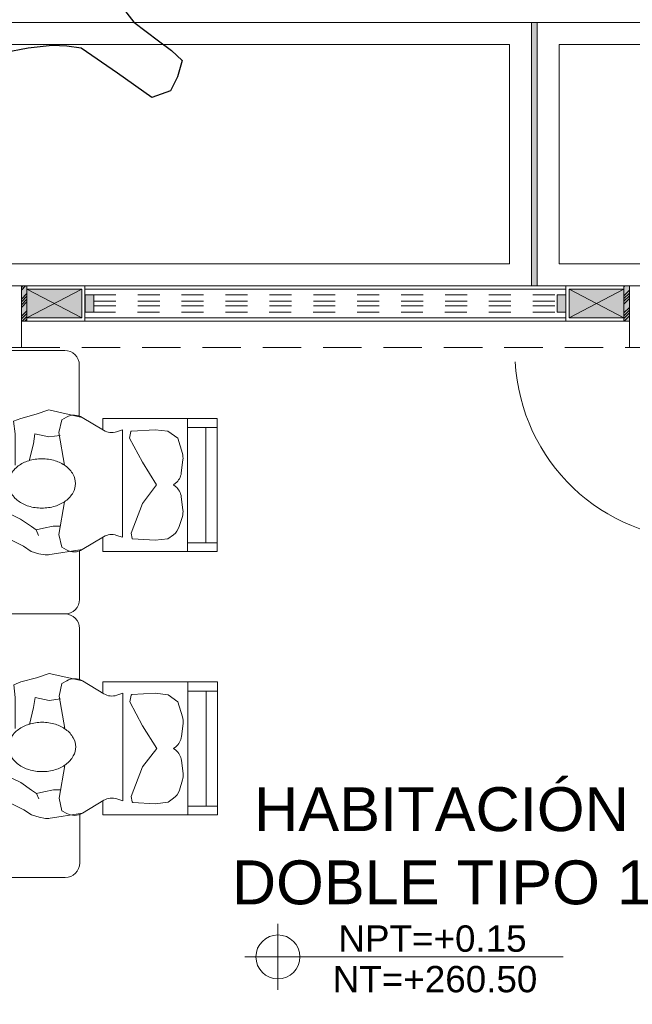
# Model space of a CAD drawing. Header units: millimetres. Extents: x -8931983 to 9630244, y 4 to 18563053.
# Tile 281 of 329: x 349146.31 to 349149.1, y 9282024.55 to 9282029.04. Entities that reach past the tile are written whole.
import ezdxf

# ---------------------------------------------------------------- set-up
doc = ezdxf.new("R2010")
doc.units = ezdxf.units.MM
doc.set_wipeout_variables(frame=1)
for name, pattern in [('01 nivel$0$HIDDEN2', [0.1875, 0.125, -0.0625]), ('CONTINUA', [0]), ('DASHED2', [0.375, 0.25, -0.125])]:
    doc.linetypes.add(name, pattern=pattern)
for name, color, linetype, lineweight in [('.', 7, 'Continuous', 0), ('0_PROYECCIONES 1', 1, 'DASHED2', 0), ('0_VANOS', 30, 'Continuous', 9), ('COLUMNETAS TOP', 253, 'Continuous', 0), ('G-ANNO-DIMS', 7, 'Continuous', 5), ('JUNTAS DE DILATACIÓN', 160, 'CONTINUA', 9), ('MURO', 133, 'Continuous', 15), ('TARRAJEO', 32, 'Continuous', 0), ('TEXTO AMBIENTES', 7, 'Continuous', 30), ('vereda', 254, 'Continuous', 5)]:
    doc.layers.add(name, color=color, linetype=linetype, lineweight=lineweight)
doc.layers.add('0_TEXTURA PISOS', color=252, linetype='Continuous', lineweight=0, true_color=0x8c8c8c)
doc.layers.add('LMOBILIARIO', color=252, linetype='Continuous', lineweight=5, true_color=0x898989)
doc.layers.add('C-TOPO', color=7, linetype='Continuous')
doc.styles.add('Arial_1', font='arial.ttf', dxfattribs={"height": 0.15})

# ---------------------------------------------------------------- blocks, each defined once
blk = doc.blocks.new('topooooo')
at = {"layer": 'C-TOPO', "color": 31, "linetype": 'Continuous', "lineweight": 25, "elevation": 1.617999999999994, "flags": 128}
blk.add_lwpolyline([(-150.1138312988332, -122.4323065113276), (-150.0279999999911, -122.5077669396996), (-149.9327795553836, -122.509826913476), (-149.8342330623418, -122.5077669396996), (-149.7001232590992, -122.5843855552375), (-149.5279999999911, -122.690367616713), (-149.3928727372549, -122.7463143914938), (-149.2682298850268, -122.8140000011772), (-149.1652051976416, -122.9694417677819), (-149.0279999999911, -123.129709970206), (-148.8092392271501, -123.1791995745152), (-148.6676551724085, -123.1743448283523), (-148.5945321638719, -123.1703190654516), (-148.5279999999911, -123.1743448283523), (-148.497873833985, -123.245030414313), (-148.4813947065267, -123.3140000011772), (-148.5279999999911, -123.3924883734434), (-148.7183694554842, -123.4071308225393), (-148.9184847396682, -123.4235152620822), (-148.9747111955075, -123.4579587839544), (-149.0279999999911, -123.4982900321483), (-149.1054915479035, -123.5781391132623), (-149.176226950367, -123.6657730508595)], dxfattribs=at)
blk = doc.blocks.new('escritorio dormitorios')
at = {"layer": 'LMOBILIARIO', "linetype": 'ByBlock', "lineweight": 0}
for p, q in [((-0.6719566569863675, 0.4277131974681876, -11.93087791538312), (0.394994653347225, 0.4286747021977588, -80.12250241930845)), ((-0.7384933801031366, -0.1047885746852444, -80.12250241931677), (-0.7384933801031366, 0.3611764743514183, -80.12250241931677)), ((0.4615313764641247, 0.3621379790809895, -148.3141269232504), (0.4615313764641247, -0.1038270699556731, -148.3141269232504)), ((0.4010044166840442, -0.1700918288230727, -167.5125519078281), (0.1628920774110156, -0.1700918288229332, -167.5125519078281))]:
    blk.add_line(p, q, dxfattribs=at)
at = {"layer": 'LMOBILIARIO', "lineweight": 0}
for p, q in [((-0.323329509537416, 0.228572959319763), (-0.2575105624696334, 0.2716321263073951)), ((-0.2575105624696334, 0.2716321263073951), (-0.2335659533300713, 0.2273609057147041)), ((-0.253918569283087, 0.2632566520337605), (-0.2491332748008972, 0.2752198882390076)), ((-0.2491332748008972, 0.2752198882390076), (-0.2192040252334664, 0.2285548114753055)), ((-0.3951270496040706, 0.1532118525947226), (-0.323329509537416, 0.228572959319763)), ((-0.2335659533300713, 0.2273609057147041), (-0.2670690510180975, 0.1783140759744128)), ((-0.2192040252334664, 0.2285548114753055), (-0.2359585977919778, 0.2213792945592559)), ((-0.4298234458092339, 0.0838263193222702), (-0.3951270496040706, 0.1532118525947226)), ((-0.2670690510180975, 0.1783140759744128), (-0.3065507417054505, 0.0969653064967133)), ((-0.3065507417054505, 0.0969653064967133), (-0.3400538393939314, 0.0479184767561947)), ((-0.3400538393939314, 0.0479184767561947), (-0.3556090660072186, 0.0263858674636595)), ((-0.3556090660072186, 0.0263858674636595), (-0.3807409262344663, 0.0156225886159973)), ((-0.4454623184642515, -0.1834959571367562), (-0.4690877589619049, -0.0268372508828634)), ((-0.4344691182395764, -0.0901404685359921), (-0.3764582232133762, -0.0772556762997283)), ((-0.3764582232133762, -0.0772556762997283), (-0.2282081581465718, -0.1030252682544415)), ((0.0876289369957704, -0.0772556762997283), (-0.060621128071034, -0.1030252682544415)), ((0.1456398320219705, -0.0901404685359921), (0.0876289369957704, -0.0772556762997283)), ((-0.4466528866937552, -0.1120601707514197), (-0.4344691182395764, -0.0901404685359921)), ((0.1578236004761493, -0.1120601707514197), (0.1456398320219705, -0.0901404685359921)), ((-0.3869226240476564, -0.281012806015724), (-0.4454623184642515, -0.1834959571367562)), ((0.0980933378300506, -0.281012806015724), (0.1566330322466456, -0.1834959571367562)), ((-0.4538060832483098, -0.2769700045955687), (-0.4538060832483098, -0.7988042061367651)), ((-0.3893495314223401, -0.2769700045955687), (-0.4538060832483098, -0.2769700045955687)), ((0.1520854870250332, -0.2769700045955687), (0.100520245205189, -0.2769700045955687)), ((0.1520854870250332, -0.7988042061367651), (0.1520854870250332, -0.2769700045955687)), ((-0.3893495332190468, -0.3671635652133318), (-0.3804069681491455, -0.3403494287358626)), ((0.1005202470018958, -0.3671635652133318), (0.0915776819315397, -0.3403494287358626)), ((0.1005202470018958, -0.3671635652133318), (-0.3893495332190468, -0.3671635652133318)), ((-0.3893495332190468, -0.3671635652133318), (0.1005202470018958, -0.3671635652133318)), ((-0.0477298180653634, -0.4573571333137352), (0.061846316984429, -0.3993755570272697)), ((0.061846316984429, -0.3993755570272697), (0.0919523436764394, -0.4053937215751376)), ((-0.396229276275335, -0.4131937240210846), (-0.4022408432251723, -0.5153387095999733)), ((-0.393979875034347, -0.4106089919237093), (-0.3700125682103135, -0.4058179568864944)), ((-0.3700125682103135, -0.4058179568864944), (-0.2346538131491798, -0.4573571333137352)), ((0.0942017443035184, -0.4079784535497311), (0.1005202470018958, -0.5153387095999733)), ((-0.2346538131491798, -0.4573571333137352), (-0.1508602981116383, -0.521781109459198)), ((-0.1508602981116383, -0.521781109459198), (-0.0477298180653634, -0.4573571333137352)), ((-0.4022408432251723, -0.5153387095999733), (-0.3957951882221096, -0.573320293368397)), ((0.1005202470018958, -0.5153387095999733), (0.0940745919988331, -0.573320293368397)), ((-0.3957951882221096, -0.573320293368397), (-0.3775999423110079, -0.5987807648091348)), ((0.0940745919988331, -0.573320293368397), (0.061846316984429, -0.6184170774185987)), ((-0.3404979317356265, -0.6255116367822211), (-0.2944137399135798, -0.6396842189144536)), ((-0.1585240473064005, -0.6086647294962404), (-0.1508602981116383, -0.5990898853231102)), ((-0.143196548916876, -0.6086647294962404), (-0.1508602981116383, -0.5990898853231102)), ((0.061846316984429, -0.6184170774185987), (-0.0073068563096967, -0.6396842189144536)), ((-0.4538060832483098, -0.6635138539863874), (0.1520854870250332, -0.6635138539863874)), ((-0.4143083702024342, -0.6635138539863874), (-0.4143083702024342, -0.7988042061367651)), ((-0.2645745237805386, -0.6422877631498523), (-0.2054146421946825, -0.634896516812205)), ((-0.0371460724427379, -0.6422877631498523), (-0.096305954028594, -0.634896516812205)), ((0.1105779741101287, -0.6635138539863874), (0.1105779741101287, -0.7988042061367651)), ((-0.4143083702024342, -0.7472650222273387), (0.1105779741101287, -0.7472650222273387)), ((-0.4538060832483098, -0.7988042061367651), (0.1520854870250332, -0.7988042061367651))]:
    blk.add_line(p, q, dxfattribs=at)
at = {"layer": 'LMOBILIARIO', "lineweight": 0, "const_width": 0.0140192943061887}
blk.add_lwpolyline([(-0.1571195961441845, 0.2297280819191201), (-0.2425651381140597, 0.3520430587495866)], dxfattribs=at)
at = {"layer": 'LMOBILIARIO', "lineweight": 0}
for points in [[(-0.2491332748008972, 0.2752198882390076), (-0.2266272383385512, 0.2869100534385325), (-0.2005696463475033, 0.310062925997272), (-0.1600287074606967, 0.3064375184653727), (-0.1325128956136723, 0.2702492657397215), (-0.1433653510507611, 0.232620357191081), (-0.1556723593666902, 0.2333461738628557), (-0.1556760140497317, 0.2543325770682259), (-0.1889771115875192, 0.2550620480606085), (-0.2049003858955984, 0.2362494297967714), (-0.1621867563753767, 0.2275579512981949)], [(0.1566330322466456, -0.1834959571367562), (0.1907594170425, -0.032158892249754), (0.1714224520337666, 0.0258226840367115), (0.1520854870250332, 0.096689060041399), (0.1391941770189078, 0.1289010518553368), (0.0811832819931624, 0.1224586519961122), (0.0231723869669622, 0.1224586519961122), (-0.060621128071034, 0.1224586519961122)], [(-0.4298234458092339, 0.0838263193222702), (-0.4532489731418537, 0.0486647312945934), (-0.4638081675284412, 0.0134852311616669), (-0.4690877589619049, -0.0146583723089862), (-0.4690877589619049, -0.0304891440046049)], [(-0.0412841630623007, 0.0580346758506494), (0.0360636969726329, 0.0387074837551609), (0.0811832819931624, 0.0322650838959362), (0.068291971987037, -0.032158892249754), (0.0747376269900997, -0.0836980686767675)], [(-0.3556090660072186, 0.0263858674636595), (-0.3476571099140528, -0.0076224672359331), (-0.3388577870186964, -0.0515968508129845), (-0.3388577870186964, -0.0832584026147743)]]:
    blk.add_lwpolyline(points, dxfattribs=at)
blk.add_lwpolyline([(-0.2563615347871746, 0, 0.0740504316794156), (-0.2473756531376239, -0.060341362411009, 0.0848007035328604), (-0.2234530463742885, -0.10804206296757, 0.1063356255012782), (-0.1850926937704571, -0.1420183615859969, 0.1289554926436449), (-0.1440049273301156, -0.1527945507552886, 0.1289554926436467), (-0.1029171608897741, -0.1420183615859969, 0.1063356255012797), (-0.0645568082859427, -0.10804206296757, 0.0848007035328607), (-0.0406342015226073, -0.060341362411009, 0.0740504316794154), (-0.0316483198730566, 0, 0.0740504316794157), (-0.0406342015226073, 0.0603413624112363, 0.0848007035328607), (-0.0645568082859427, 0.10804206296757, 0.1063356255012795), (-0.1029171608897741, 0.1420183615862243, 0.1289554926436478), (-0.1440049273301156, 0.152794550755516, 0.1289554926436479), (-0.1850926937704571, 0.1420183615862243, 0.106335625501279), (-0.2234530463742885, 0.10804206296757, 0.0848007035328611), (-0.2473756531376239, 0.0603413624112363, 0.0740504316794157)], format="xyb", close=True, dxfattribs=at)
at = {"layer": 'LMOBILIARIO', "linetype": 'ByBlock', "lineweight": 0, "elevation": -80.12250241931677}
blk.add_lwpolyline([(-0.4512819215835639, -0.171325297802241), (-0.6719566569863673, -0.171325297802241, -0.4142135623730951), (-0.7384933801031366, -0.1047885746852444)], format="xyb", dxfattribs=at)
at = {"layer": 'LMOBILIARIO', "linetype": 'ByBlock', "lineweight": 0}
for centre, start, end in [((-0.6719566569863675, 0.3611764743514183, -11.93087791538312), 90, 180.0000000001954), ((0.3949946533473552, 0.3621379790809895, -80.12250241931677), 359.9999999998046, 90), ((0.3949946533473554, -0.1038270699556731, -148.3141269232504), 270, 0)]:
    blk.add_arc(centre, 0.0665367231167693, start, end, dxfattribs=at)
at = {"layer": 'LMOBILIARIO', "lineweight": 0}
for centre, radius, start, end in [((-0.384246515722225, -0.1467479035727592), 0.0713988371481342, 150.9331010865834, 210.9765361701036), ((0.0954172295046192, -0.1467479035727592), 0.0713988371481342, 329.0234638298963, 29.06689891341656), ((-0.4481384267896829, -0.317760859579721), 0.0713988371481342, 341.556360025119, 30.97653617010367), ((0.159309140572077, -0.317760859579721), 0.0713988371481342, 149.0234638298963, 198.4436399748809), ((-0.3934302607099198, -0.4133584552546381), 0.0028038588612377, 101.3043551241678, 176.6318409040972), ((0.0914027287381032, -0.4081431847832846), 0.0028038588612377, 3.3681590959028, 78.695632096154), ((0.0914027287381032, -0.4081431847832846), 0.0028038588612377, 3.3681590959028, 78.695632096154), ((-0.3195102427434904, -0.557267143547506), 0.0713988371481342, 215.5513769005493, 252.9054138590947), ((-0.2142661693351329, -0.5640484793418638), 0.0713988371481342, 277.1214509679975, 321.3260597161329), ((-0.0874544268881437, -0.5640484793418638), 0.0713988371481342, 218.6739402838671, 262.8785490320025), ((-0.2734260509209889, -0.571439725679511), 0.0713988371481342, 252.9054138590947, 277.1214509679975), ((-0.0282945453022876, -0.571439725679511), 0.0713988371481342, 262.8785490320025, 287.0945861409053)]:
    blk.add_arc(centre, radius, start, end, dxfattribs=at)
blk = doc.blocks.new('columnas 2do bloque')
at = {"layer": 'TARRAJEO'}
for points, elevation in [([(-10.82999999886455, -0.629999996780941), (-10.82999999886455, 3.2190565e-09), (-10.19999999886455, 3.2190557e-09), (-10.19999999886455, -0.2799999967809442), (-10.54999999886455, -0.2799999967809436), (-10.54999999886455, -0.629999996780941)], -1.6302693e-09), ([(-7.429999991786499, -1e-13), (-6.999999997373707, -1e-13), (-6.999999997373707, -0.2800000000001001), (-7.429999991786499, -0.2800000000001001)], -7.823928e-10)]:
    blk.add_lwpolyline(points, close=True, dxfattribs=dict(at, elevation=elevation))
blk = doc.blocks.new('*U1043')
at = {"linetype": 'Continuous', "true_color": 0xbebebe}
for points in [[(3032.131410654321, 1351.188780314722), (3032.131410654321, 1351.268780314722), (3032.171410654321, 1351.268780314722), (3032.171410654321, 1351.188780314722)], [(3034.28127583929, 1351.188780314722), (3034.28127583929, 1351.268780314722), (3034.32127583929, 1351.268780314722), (3034.32127583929, 1351.188780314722)]]:
    blk.add_hatch(color=9, dxfattribs=at).paths.add_polyline_path(points)
at = {"layer": '0_VANOS', "linetype": 'Continuous'}
for p, q in [((3032.131410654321, 1351.268780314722), (3032.171410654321, 1351.268780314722)), ((3032.131410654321, 1351.268780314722), (3032.131410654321, 1351.188780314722)), ((3032.171410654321, 1351.268780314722), (3032.171410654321, 1351.188780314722)), ((3034.28127583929, 1351.188780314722), (3034.28127583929, 1351.268780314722)), ((3034.28127583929, 1351.268780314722), (3034.32127583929, 1351.268780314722)), ((3034.32127583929, 1351.268780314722), (3034.32127583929, 1351.188780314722)), ((3032.171410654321, 1351.188780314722), (3032.131410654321, 1351.188780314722)), ((3034.32127583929, 1351.188780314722), (3034.28127583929, 1351.188780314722))]:
    blk.add_line(p, q, dxfattribs=at)
at = {"layer": '0_VANOS', "linetype": '01 nivel$0$HIDDEN2', "ltscale": 0.5}
for p, q in [((3032.170780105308, 1351.268780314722), (3034.280645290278, 1351.268780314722)), ((3032.171410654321, 1351.238780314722), (3034.28127583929, 1351.238780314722)), ((3032.171410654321, 1351.218780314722), (3034.28127583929, 1351.218780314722)), ((3032.171410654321, 1351.188780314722), (3034.28127583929, 1351.188780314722))]:
    blk.add_line(p, q, dxfattribs=at)
at = {"layer": '0_VANOS', "linetype": '01 nivel$0$HIDDEN2'}
blk.add_line((3034.28127583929, 1351.268780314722), (3034.32127583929, 1351.268780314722), dxfattribs=at)
blk = doc.blocks.new('Cotas de elevación - M_Cota de elevación - Destino rellenado-517392-Nivel 1')
at = {"layer": 'G-ANNO-DIMS'}
for p, q in [((0, -0.0015), (0, 0.0015)), ((-0.0015, 0), (0.013, 0))]:
    blk.add_line(p, q, dxfattribs=at)
blk.add_circle((0, 0), 0.001, dxfattribs=at)
blk = doc.blocks.new('*U1569')
for points in [[(0, -0.04999999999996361), (0.040000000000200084, -0.04999999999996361), (0.040000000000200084, 0.010000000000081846), (0.025000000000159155, 0.010000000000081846), (0.025000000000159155, 0.050000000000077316), (0, 0.050000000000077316)], [(0.8999999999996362, -0.0500000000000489), (0.8599999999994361, -0.0500000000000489), (0.8599999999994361, 0.00999999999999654), (0.874999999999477, 0.00999999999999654), (0.874999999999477, 0.04999999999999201), (0.8999999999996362, 0.04999999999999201)]]:
    blk.add_wipeout(points)
blk.add_wipeout([(0.024999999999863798, 0.04999999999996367), (0.024999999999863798, 0.8999999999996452), (0.06499999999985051, 0.8999999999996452), (0.06499999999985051, 0.049999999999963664)])
blk.add_arc((0.0215447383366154, 0.0476485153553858), 0.8534585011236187, 0.1578639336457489, 87.08142791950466)
blk = doc.blocks.new('BLOQUE EDF 07 PG')
at = {"layer": '.', "true_color": 0xadddf7, "transparency": 33554572}
h = blk.add_hatch(color=141, dxfattribs=at)
h.dxf.hatch_style = 1
h.paths.add_polyline_path([(-10.19999999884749, 3.7252903e-09), (-10.1749999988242, 3.7252903e-09), (-10.1749999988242, -0.1599999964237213), (-10.19999999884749, -0.1599999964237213)])
h = blk.add_hatch(color=141, dxfattribs=at)
h.dxf.hatch_style = 1
h.paths.add_polyline_path([(-7.429999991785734, 0), (-7.454999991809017, 0), (-7.454999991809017, -0.1599999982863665), (-7.429999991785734, -0.1599999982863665)])
at = {"layer": 'COLUMNETAS TOP', "true_color": 0xc0c0c0}
for points in [[(-10.1749999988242, -0.0149999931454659), (-9.924999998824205, -0.0149999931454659), (-9.924999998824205, -0.1449999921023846), (-10.1749999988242, -0.1449999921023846)], [(-7.454999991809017, -0.0149999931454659), (-7.704999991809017, -0.0149999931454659), (-7.704999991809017, -0.1449999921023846), (-7.454999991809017, -0.1449999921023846)]]:
    blk.add_hatch(color=9, dxfattribs=at).paths.add_polyline_path(points)
at = {"layer": 'JUNTAS DE DILATACIÓN'}
h = blk.add_hatch(dxfattribs=at)
h.set_pattern_fill('ANSI34', color=256, scale=0.0029, angle=0.0939636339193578)
h.set_pattern_definition([(45.09396363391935, (-5609.975869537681, -1533.141894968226), (-0.0391281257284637, 0.0389999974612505), []), (45.09396363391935, (-5609.962848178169, -1533.141873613), (-0.0391281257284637, 0.0389999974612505), []), (45.09396363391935, (-5609.949826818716, -1533.141852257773), (-0.0391281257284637, 0.0389999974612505), []), (45.09396363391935, (-5609.936805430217, -1533.141830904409), (-0.0391281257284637, 0.0389999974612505), [])])
h.paths.add_polyline_path([(-10.19999999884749, 3.7252903e-09), (-10.1749999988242, 3.7252903e-09), (-10.1749999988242, -0.1599999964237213), (-10.19999999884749, -0.1599999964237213)])
h = blk.add_hatch(dxfattribs=at)
h.set_pattern_fill('ANSI34', color=256, scale=0.0029, angle=0.0939636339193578)
h.set_pattern_definition([(45.09396363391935, (-5594.375869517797, -1533.141925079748), (-0.0391281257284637, 0.0389999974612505), []), (45.09396363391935, (-5594.362848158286, -1533.141903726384), (-0.0391281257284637, 0.0389999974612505), []), (45.09396363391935, (-5594.349826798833, -1533.141882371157), (-0.0391281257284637, 0.0389999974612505), []), (45.09396363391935, (-5594.336805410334, -1533.141861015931), (-0.0391281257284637, 0.0389999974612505), [])])
h.paths.add_polyline_path([(-7.429999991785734, 0), (-7.454999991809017, 0), (-7.454999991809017, -0.1599999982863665), (-7.429999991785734, -0.1599999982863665)])
at = {"layer": '0_PROYECCIONES 1', "ltscale": 0.7, "elevation": -20.54863759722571}
blk.add_lwpolyline([(-0.6299999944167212, -0.2799999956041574), (-0.6299999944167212, 1.8626451e-09), (-10.19999999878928, 0), (-10.19999999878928, -0.2799999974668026)], close=True, dxfattribs=at)
at = {"layer": 'COLUMNETAS TOP'}
for p, q in [((-9.924999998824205, -0.0149999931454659), (-10.17499999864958, -0.1449999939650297)), ((-10.1749999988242, -0.0149999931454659), (-9.924999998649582, -0.1449999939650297)), ((-7.704999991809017, -0.0149999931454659), (-7.45499999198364, -0.1449999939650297)), ((-7.454999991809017, -0.0149999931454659), (-7.70499999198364, -0.1449999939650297))]:
    blk.add_line(p, q, dxfattribs=at)
for points in [[(-10.1749999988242, 3.7252903e-09), (-9.909999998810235, 7.4505806e-09), (-9.909999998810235, -0.159999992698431), (-10.1749999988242, -0.1599999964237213)], [(-10.1749999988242, -0.0149999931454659), (-9.924999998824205, -0.0149999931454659), (-9.924999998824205, -0.1449999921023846), (-10.1749999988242, -0.1449999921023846)], [(-7.454999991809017, -0.0149999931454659), (-7.704999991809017, -0.0149999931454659), (-7.704999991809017, -0.1449999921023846), (-7.454999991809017, -0.1449999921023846)]]:
    blk.add_lwpolyline(points, close=True, dxfattribs=at)
at = {"layer": 'JUNTAS DE DILATACIÓN'}
for points, elevation in [([(-10.19999999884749, 3.7252903e-09), (-10.1749999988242, 3.7252903e-09), (-10.1749999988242, -0.1599999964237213), (-10.19999999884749, -0.1599999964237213)], 684.9177665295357), ([(-7.429999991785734, 0), (-7.454999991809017, 0), (-7.454999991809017, -0.1599999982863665), (-7.429999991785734, -0.1599999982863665)], 684.9177665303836)]:
    blk.add_lwpolyline(points, close=True, dxfattribs=dict(at, elevation=elevation))
at = {"layer": 'MURO'}
for p, q in [((-9.924999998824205, -0.0149962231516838, -20.54863759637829), (-9.925228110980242, -0.0149962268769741, -20.54863759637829)), ((-7.719999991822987, -0.0149974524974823, 664.3691289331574), (-9.909865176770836, -0.0150261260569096)), ((-9.924999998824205, -0.1450313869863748, 664.3691289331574), (-9.9252378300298, -0.1450313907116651, 664.3691289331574)), ((-7.719999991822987, -0.1449969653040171, 664.3691289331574), (-9.909865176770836, -0.1450311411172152))]:
    blk.add_line(p, q, dxfattribs=at)
at = {"layer": 'TARRAJEO'}
for p, q in [((-7.719999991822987, 7.4505806e-09), (-9.909999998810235, 7.4505806e-09)), ((-7.719999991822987, -0.1599999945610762, 684.9177665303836), (-10.09999999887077, -0.1599999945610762, 664.3691289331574))]:
    blk.add_line(p, q, dxfattribs=at)
blk.add_lwpolyline([(-7.454999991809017, 7.4505806e-09), (-7.719999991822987, 7.4505806e-09), (-7.719999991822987, -0.159999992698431), (-7.454999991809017, -0.159999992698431)], close=True, dxfattribs=at)
at = {"xscale": -1, "rotation": 180}
blk.add_blockref('*U1043', (-3042.041275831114, 1351.148780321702), dxfattribs=at)
at = {"layer": 'LMOBILIARIO', "rotation": 90}
for p in [(-10.106194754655, -0.755364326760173, -20.54863759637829), (-10.10523324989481, -1.955389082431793, 47.64298690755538)]:
    blk.add_blockref('escritorio dormitorios', p, dxfattribs=at)
at = {"layer": 'MURO'}
blk.add_blockref('columnas 2do bloque', (0, 0, 1.6302693e-09), dxfattribs=at)
at = {"layer": 'TEXTO AMBIENTES', "xscale": 99.99999999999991, "yscale": 99.99999999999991, "zscale": 99.99999999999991}
blk.add_blockref('Cotas de elevación - M_Cota de elevación - Destino rellenado-517392-Nivel 1', (-9.031385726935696, -3.055312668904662, -20.54863759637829), dxfattribs=at)
at = {"layer": 'TEXTO AMBIENTES', "insert": (-9.461408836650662, -2.282653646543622, -20.54863759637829), "char_height": 0.2, "width": 2.349898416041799, "attachment_point": 1, "style": 'Arial_1'}
blk.add_mtext('\\pxqc;HABITACIÓN DOBLE TIPO 1', dxfattribs=at)
at = {"layer": 'TEXTO AMBIENTES', "char_height": 0.12, "width": 0.9021418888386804, "attachment_point": 1, "line_spacing_factor": 0.9417779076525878, "style": 'Arial_1'}
for s, insert in [('NPT=+0.15', (-8.75566611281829, -2.911916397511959, -20.54863759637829)), ('NT=+260.50', (-8.78148808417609, -3.096537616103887, -20.54863759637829))]:
    blk.add_mtext(s, dxfattribs=dict(at, insert=insert))
at = {"layer": '0_VANOS', "xscale": -1, "rotation": 90}
blk.add_blockref('*U1569', (-7.049999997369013, -0.2799999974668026, -20.54863759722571), dxfattribs=at)
blk = doc.blocks.new('JUNTA VEREDA')
at = {"layer": '.', "true_color": 0x939598}
h = blk.add_hatch(dxfattribs=at)
h.set_pattern_fill('ANGLE', color=252)
h.set_pattern_definition([(0, (0, 0), (0, 6.985), [5.08, -1.905]), (90, (0, 0), (-6.985, 4e-16), [5.08, -1.905])])
h.paths.add_polyline_path([(-0.01331989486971, 1.200000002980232), (0.0120801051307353, 1.200000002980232), (0.0120801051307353, 0), (-0.01331989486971, 0)])
h = blk.add_hatch(color=252, dxfattribs=at)
h.dxf.hatch_style = 1
h.paths.add_polyline_path([(0.0120801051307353, 1.200000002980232), (-0.01331989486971, 1.200000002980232), (-0.01331989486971, 0), (0.0120801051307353, 0)])
at = {"layer": '0_TEXTURA PISOS'}
h = blk.add_hatch(dxfattribs=at)
h.set_pattern_fill('ANGLE', color=256)
h.set_pattern_definition([(0, (-5477.766061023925, -1210.968031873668), (0, 6.985), [5.08, -1.905]), (90, (-5477.766061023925, -1210.968031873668), (-6.985, 4e-16), [5.08, -1.905])])
h.paths.add_polyline_path([(-0.01331989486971, 1.200000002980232), (0.0120801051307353, 1.200000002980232), (0.0120801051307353, 0), (-0.01331989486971, 0)])
at = {"layer": 'vereda'}
blk.add_lwpolyline([(-0.01331989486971, 1.200000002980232), (0.0120801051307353, 1.200000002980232), (0.0120801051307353, 0), (-0.01331989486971, 0)], close=True, dxfattribs=at)
blk = doc.blocks.new('VERDA EDF 07 PGG')
at = {"layer": 'vereda'}
blk.add_line((-9.07620000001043, -1.199999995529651, 8.3450686e-09), (-9.07620000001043, 3.7252903e-09, 8.3450686e-09), dxfattribs=at)
at = {"layer": 'vereda', "elevation": -20.54863760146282}
blk.add_lwpolyline([(-13.23003001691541, 7.4505806e-09), (-13.23003001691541, -37.53000001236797), (-3.0018039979e-05, -37.53000001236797), (-3.0018039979e-05, 7.4505806e-09)], close=True, dxfattribs=at)
at = {"layer": 'vereda'}
for points in [[(-12.0046000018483, -1.199999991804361), (-9.07620000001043, -1.199999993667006), (-9.07620000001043, 7.4505806e-09), (-12.0046000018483, 9.3132257e-09)], [(-9.050799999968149, -1.199971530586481), (-6.050799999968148, -1.200028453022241), (-6.050799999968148, 3.7252903e-09), (-9.050799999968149, 5.5879354e-09)], [(-11.90460000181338, -1.099999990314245), (-9.176199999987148, -1.099999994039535), (-9.176199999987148, -0.0999999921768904), (-11.90460000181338, -0.0999999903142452)], [(-8.950799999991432, -1.099999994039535), (-6.150800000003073, -1.09999999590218), (-6.150800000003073, -0.0999999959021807), (-8.950799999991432, -0.0999999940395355)]]:
    blk.add_lwpolyline(points, close=True, dxfattribs=at)
at = {"layer": 'vereda', "rotation": 180}
blk.add_blockref('JUNTA VEREDA', (-9.06411989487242, 7.4505806e-09), dxfattribs=at)

msp = doc.modelspace()

# ---------------------------------------------------------------- block references
at = {"layer": 'vereda', "rotation": 320.4010421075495}
msp.add_blockref('topooooo', (349340.0046675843, 9282029.08654123, 261.841), dxfattribs=at)

# ---------------------------------------------------------------- next in the draw order: block references
at = {"lineweight": 5}
msp.add_blockref('BLOQUE EDF 07 PG', (349156.5146963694, 9282027.82441095, -3.2605385e-09), dxfattribs=at)

# ---------------------------------------------------------------- next in the draw order: block references
msp.add_blockref('VERDA EDF 07 PGG', (349157.7146963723, 9282029.024410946, -3.2605385e-09), dxfattribs=at)

doc.saveas('drawing.dxf')
